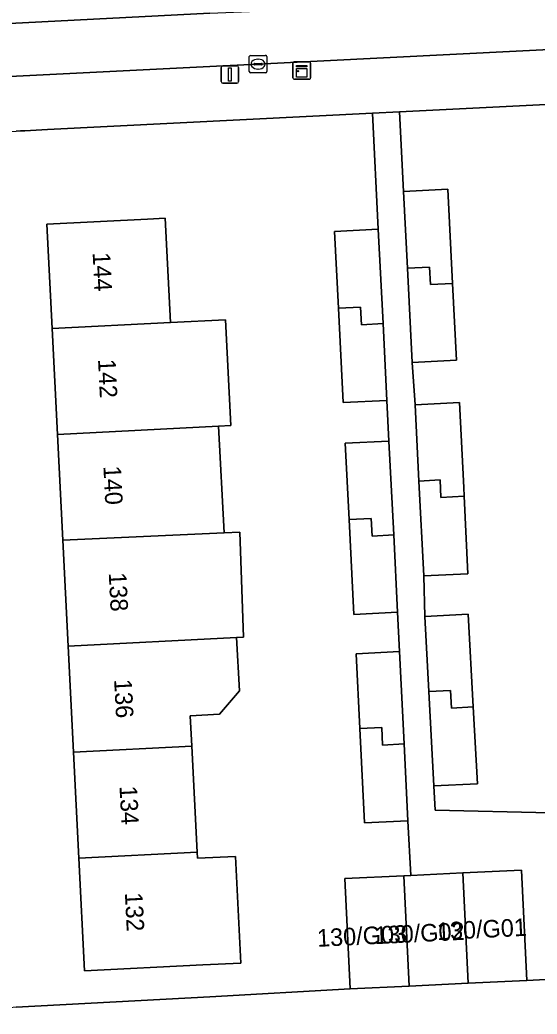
# Model space of a CAD drawing. Extents: x 161084 to 161928, y 385354 to 386522.
# Drawn here: x 161489.2 to 161518.6, y 386258.7 to 386315.4 of the extents above; entities that cross this region are included whole.
import ezdxf

# ---------------------------------------------------------------- set-up
doc = ezdxf.new("R2010")
doc.units = 0
for name, color, linetype in [('IMGEO_Erf', 7, 'Continuous'), ('IMGEO_Fietspad_gesloten', 7, 'Continuous'), ('IMGEO_Groenvoorziening', 7, 'Continuous'), ('IMGEO_Kast', 7, 'Continuous'), ('IMGEO_Kolk', 7, 'Continuous'), ('IMGEO_Lichtmast', 7, 'Continuous'), ('IMGEO_Muur', 7, 'Continuous'), ('IMGEO_Pand', 7, 'Continuous'), ('IMGEO_Pand_nummerreeks', 7, 'Continuous'), ('IMGEO_Voetpad_open', 7, 'Continuous')]:
    doc.layers.add(name, color=color, linetype=linetype)

msp = doc.modelspace()

# ---------------------------------------------------------------- linework, layer by layer
at = {"layer": 'IMGEO_Erf'}
for points in [[(161535.457, 386311.362), (161510.802, 386310.123), (161511.029, 386305.595), (161513.55, 386305.721), (161513.819, 386300.35), (161514.038, 386295.978), (161511.517, 386295.852), (161511.69, 386293.445), (161514.211, 386293.571), (161514.454, 386288.728), (161514.479, 386288.233), (161514.699, 386283.828), (161512.178, 386283.702), (161512.24, 386281.396), (161514.717, 386281.52), (161515.003, 386276.239), (161515.24, 386271.867), (161512.764, 386271.744), (161512.839, 386270.362), (161519.376, 386270.215)], [(161488.978, 386259.137), (161500, 386259.739), (161507.995, 386260.176), (161507.691, 386266.466), (161511.045, 386266.628), (161511.438, 386266.647), (161511.283, 386269.758), (161508.807, 386269.634), (161508.538, 386275.008), (161508.325, 386279.272), (161510.801, 386279.396), (161510.69, 386281.632), (161508.2, 386281.508), (161507.929, 386286.909), (161507.711, 386291.255), (161510.201, 386291.38), (161510.08, 386293.696), (161507.59, 386293.572), (161507.32, 386298.944), (161507.101, 386303.319), (161509.591, 386303.444), (161509.259, 386310.045), (161490.75, 386309.115), (161489.461, 386309.05), (161489.217, 386309.053), (161488.974, 386309.034)]]:
    msp.add_lwpolyline(points, dxfattribs=at)
msp.add_lwpolyline([(161500.889, 386298.288), (161501.192, 386292.262), (161500.5, 386292.226), (161500.818, 386286.154), (161501.709, 386286.186), (161501.923, 386280.219), (161501.524, 386280.196), (161501.698, 386277.154), (161500.541, 386275.819), (161498.885, 386275.735), (161498.973, 386274.001), (161499.278, 386267.969), (161499.296, 386267.622), (161501.453, 386267.73), (161501.759, 386261.651), (161499.603, 386261.543), (161492.861, 386261.204), (161492.538, 386267.63), (161492.234, 386273.663), (161491.931, 386279.695), (161491.627, 386285.728), (161491.323, 386291.759), (161491.02, 386297.791), (161490.721, 386303.732), (161496.445, 386304.021), (161497.453, 386304.072), (161497.753, 386298.13)], close=True, dxfattribs=at)
at = {"layer": 'IMGEO_Fietspad_gesloten'}
for points in [[(161500, 386315.742), (161476.063, 386314.508), (161474.069, 386314.405), (161471.131, 386314.245), (161468.938, 386314.153), (161465.698, 386314.017), (161423.741, 386311.94), (161417.073, 386311.567), (161412.933, 386311.331), (161411.375, 386309.811)], [(161484.037, 386311.922), (161500, 386312.709), (161502.712, 386312.843), (161524.991, 386313.954), (161542.763, 386314.862), (161544.986, 386315.062), (161546.164, 386315.322), (161547.314, 386315.687)]]:
    msp.add_lwpolyline(points, dxfattribs=at)
at = {"layer": 'IMGEO_Groenvoorziening'}
msp.add_lwpolyline([(161510.15, 386318.222), (161476.008, 386316.502), (161476.063, 386314.508), (161500, 386315.742), (161507.696, 386316.067)], close=True, dxfattribs=at)
at = {"layer": 'IMGEO_Kast'}
for p, q in [((161504.735, 386312.057), (161504.735, 386312.898)), ((161504.735, 386312.898), (161504.735, 386312.057)), ((161504.81, 386312.982), (161505.651, 386312.982)), ((161505.651, 386312.982), (161504.81, 386312.982)), ((161505.735, 386312.907), (161505.735, 386312.066)), ((161505.735, 386312.066), (161505.735, 386312.907)), ((161505.66, 386311.982), (161504.819, 386311.982)), ((161504.819, 386311.982), (161505.66, 386311.982))]:
    msp.add_line(p, q, dxfattribs=at)
for points in [[(161504.93, 386312.772), (161505.53, 386312.772), (161505.53, 386312.687), (161504.93, 386312.687), (161504.93, 386312.772)], [(161504.93, 386312.597), (161505.53, 386312.597), (161505.53, 386312.108), (161504.93, 386312.108), (161504.93, 386312.597)]]:
    msp.add_lwpolyline(points, dxfattribs=at)
msp.add_circle((161505.014, 386312.446), 0.0377, dxfattribs=at)
for centre, start, end in [((161504.813, 386312.904), 92.4484, 184.2845), ((161504.813, 386312.904), 92.4484, 184.2845), ((161505.657, 386312.904), 2.4484, 94.2845), ((161505.657, 386312.904), 2.4484, 94.2845), ((161504.813, 386312.06), 182.4484, 274.2845), ((161504.813, 386312.06), 182.4484, 274.2845), ((161505.657, 386312.06), 272.4484, 4.2845), ((161505.657, 386312.06), 272.4484, 4.2845)]:
    msp.add_arc(centre, 0.0779, start, end, dxfattribs=at)
at = {"layer": 'IMGEO_Kolk'}
for p, q in [((161502.246, 386312.42), (161502.246, 386313.272)), ((161502.321, 386313.346), (161503.173, 386313.346)), ((161502.734, 386313.126), (161502.759, 386313.126)), ((161503.247, 386313.272), (161503.247, 386312.42)), ((161502.505, 386312.84), (161502.505, 386312.852)), ((161502.943, 386312.803), (161502.545, 386312.803)), ((161502.548, 386312.889), (161502.946, 386312.889)), ((161502.757, 386312.566), (161502.732, 386312.566)), ((161502.989, 386312.852), (161502.989, 386312.84)), ((161503.173, 386312.346), (161502.321, 386312.346))]:
    msp.add_line(p, q, dxfattribs=at)
for points in [[(161502.246, 386312.42), (161502.246, 386313.272)], [(161502.321, 386313.346), (161503.173, 386313.346)], [(161503.247, 386313.272), (161503.247, 386312.42)], [(161503.173, 386312.346), (161502.321, 386312.346)]]:
    msp.add_lwpolyline(points, dxfattribs=at)
for centre, radius, start, end in [((161502.323, 386313.27), 0.0765, 91.552, 178.448), ((161502.323, 386313.27), 0.0765, 91.552, 178.448), ((161503.171, 386313.27), 0.0765, 1.552, 88.448), ((161503.171, 386313.27), 0.0765, 1.552, 88.448), ((161502.545, 386312.849), 0.0403, 85.8775, 175.7526), ((161502.542, 386312.839), 0.0366, 178.938, 274.7102), ((161502.946, 386312.846), 0.043, 264.8664, 352.4533), ((161502.95, 386312.851), 0.0386, 1.7309, 96.639), ((161502.323, 386312.422), 0.0765, 181.552, 268.448), ((161502.323, 386312.422), 0.0765, 181.552, 268.448), ((161503.171, 386312.422), 0.0765, 271.552, 358.448), ((161503.171, 386312.422), 0.0765, 271.552, 358.448)]:
    msp.add_arc(centre, radius, start, end, dxfattribs=at)
for centre, major_axis, ratio, start_param, end_param in [((161502.733, 386312.846), (-0.387, 0.002), 0.722429, 4.712389, 7.853982), ((161502.758, 386312.846), (-0.39, 0.002), 0.717154, 1.570796, 4.712389)]:
    msp.add_ellipse(centre, major_axis=major_axis, ratio=ratio, start_param=start_param, end_param=end_param, dxfattribs=at)
at = {"layer": 'IMGEO_Lichtmast'}
for p, q in [((161500.647, 386311.857), (161500.647, 386312.657)), ((161500.647, 386312.657), (161500.647, 386311.857)), ((161500.747, 386312.757), (161501.537, 386312.757)), ((161501.537, 386312.757), (161500.747, 386312.757)), ((161501.637, 386312.657), (161501.637, 386311.857)), ((161501.637, 386311.857), (161501.637, 386312.657)), ((161501.537, 386311.757), (161500.747, 386311.757)), ((161500.747, 386311.757), (161501.537, 386311.757))]:
    msp.add_line(p, q, dxfattribs=at)
msp.add_lwpolyline([(161501.067, 386312.632), (161501.217, 386312.632), (161501.217, 386311.882), (161501.067, 386311.882), (161501.067, 386312.632)], dxfattribs=at)
for centre, start, end in [((161500.747, 386312.657), 90, 180), ((161500.747, 386312.657), 90, 180), ((161501.537, 386312.657), 0, 90), ((161501.537, 386312.657), 360, 90), ((161500.747, 386311.857), 180, 270), ((161500.747, 386311.857), 180, 270), ((161501.537, 386311.857), 270, 0), ((161501.537, 386311.857), 270, 0)]:
    msp.add_arc(centre, 0.1, start, end, dxfattribs=at)
at = {"layer": 'IMGEO_Muur'}
msp.add_lwpolyline([(161490.75, 386309.115), (161509.259, 386310.045)], dxfattribs=at)
at = {"layer": 'IMGEO_Pand'}
for points in [[(161513.819, 386300.35), (161513.55, 386305.721), (161511.029, 386305.595), (161511.248, 386301.222), (161512.507, 386301.286), (161512.557, 386300.286)], [(161497.753, 386298.13), (161497.453, 386304.072), (161496.445, 386304.021), (161490.721, 386303.732), (161491.02, 386297.791)], [(161509.861, 386298.07), (161509.591, 386303.444), (161507.101, 386303.319), (161507.32, 386298.944), (161508.582, 386299.008), (161508.632, 386298.008)], [(161512.557, 386300.286), (161512.507, 386301.286), (161511.248, 386301.222), (161511.517, 386295.852), (161514.038, 386295.978), (161513.819, 386300.35)], [(161508.632, 386298.008), (161508.582, 386299.008), (161507.32, 386298.944), (161507.59, 386293.572), (161510.08, 386293.696), (161509.861, 386298.07)], [(161497.753, 386298.13), (161491.02, 386297.791), (161491.323, 386291.759), (161500.5, 386292.226), (161501.192, 386292.262), (161500.889, 386298.288)], [(161514.479, 386288.233), (161514.454, 386288.728), (161514.211, 386293.571), (161511.69, 386293.445), (161511.908, 386289.105), (161513.112, 386289.166), (161513.162, 386288.166)], [(161500.5, 386292.226), (161491.323, 386291.759), (161491.627, 386285.728), (161500.818, 386286.154)], [(161510.469, 386286.036), (161510.201, 386291.38), (161507.711, 386291.255), (161507.929, 386286.909), (161509.187, 386286.973), (161509.237, 386285.973)], [(161513.162, 386288.166), (161513.112, 386289.166), (161511.908, 386289.105), (161512.178, 386283.702), (161514.699, 386283.828), (161514.479, 386288.233)], [(161509.237, 386285.973), (161509.187, 386286.973), (161507.929, 386286.909), (161508.2, 386281.508), (161510.69, 386281.632), (161510.469, 386286.036)], [(161500.818, 386286.154), (161491.627, 386285.728), (161491.931, 386279.695), (161501.524, 386280.196), (161501.923, 386280.219), (161501.709, 386286.186)], [(161515.003, 386276.239), (161514.717, 386281.52), (161512.24, 386281.396), (161512.473, 386277.113), (161513.709, 386277.176), (161513.759, 386276.176)], [(161498.885, 386275.735), (161500.541, 386275.819), (161501.698, 386277.154), (161501.524, 386280.196), (161491.931, 386279.695), (161492.234, 386273.663), (161498.973, 386274.001)], [(161511.064, 386274.133), (161510.801, 386279.396), (161508.325, 386279.272), (161508.538, 386275.008), (161509.785, 386275.071), (161509.835, 386274.071)], [(161513.759, 386276.176), (161513.709, 386277.176), (161512.473, 386277.113), (161512.764, 386271.744), (161515.24, 386271.867), (161515.003, 386276.239)], [(161509.835, 386274.071), (161509.785, 386275.071), (161508.538, 386275.008), (161508.807, 386269.634), (161511.283, 386269.758), (161511.064, 386274.133)], [(161499.278, 386267.969), (161498.973, 386274.001), (161492.234, 386273.663), (161492.538, 386267.63)], [(161499.278, 386267.969), (161492.538, 386267.63), (161492.861, 386261.204), (161499.603, 386261.543), (161501.759, 386261.651), (161501.453, 386267.73), (161499.296, 386267.622)], [(161514.399, 386266.79), (161511.438, 386266.647), (161511.045, 386266.628), (161511.349, 386260.338), (161514.703, 386260.5)], [(161514.703, 386260.5), (161518.057, 386260.662), (161517.753, 386266.952), (161514.399, 386266.79)], [(161511.045, 386266.628), (161507.691, 386266.466), (161507.995, 386260.176), (161511.349, 386260.338)]]:
    msp.add_lwpolyline(points, close=True, dxfattribs=at)
at = {"layer": 'IMGEO_Voetpad_open'}
for points in [[(161543.877, 386311.763), (161545.659, 386311.86), (161544.986, 386315.062), (161542.763, 386314.862), (161524.991, 386313.954), (161502.712, 386312.843), (161500, 386312.709), (161484.037, 386311.922), (161465.522, 386310.997), (161444.331, 386309.926), (161422.323, 386308.836), (161416.541, 386308.553), (161415.343, 386308.426), (161414.548, 386308.317), (161413.765, 386308.138), (161413.002, 386307.889), (161412.836, 386307.825), (161413.777, 386301.99)], [(161416.386, 386305.336), (161417.759, 386305.421), (161432.227, 386306.147), (161438.184, 386306.427), (161440.881, 386306.569), (161442.294, 386306.644), (161459.7, 386307.571), (161467.928, 386307.968), (161470.642, 386308.097), (161470.704, 386308.107), (161478.307, 386308.501), (161480.725, 386308.604), (161480.846, 386308.613), (161481.119, 386308.616), (161488.974, 386309.034), (161489.217, 386309.053), (161489.461, 386309.05), (161490.75, 386309.115), (161509.259, 386310.045), (161510.802, 386310.123), (161535.457, 386311.362), (161543.508, 386311.8), (161543.877, 386311.763)], [(161519.376, 386270.215), (161512.839, 386270.362), (161512.764, 386271.744), (161512.473, 386277.113), (161512.24, 386281.396), (161512.178, 386283.702), (161511.908, 386289.105), (161511.69, 386293.445), (161511.517, 386295.852), (161511.248, 386301.222), (161511.029, 386305.595), (161510.802, 386310.123), (161509.259, 386310.045), (161509.591, 386303.444), (161509.861, 386298.07), (161510.08, 386293.696), (161510.201, 386291.38), (161510.469, 386286.036), (161510.69, 386281.632), (161510.801, 386279.396), (161511.064, 386274.133), (161511.283, 386269.758), (161511.438, 386266.647), (161514.399, 386266.79), (161517.753, 386266.952), (161518.057, 386260.662), (161519.836, 386260.746)], [(161537.662, 386258.558), (161545.271, 386258.933), (161545.148, 386261.784), (161539.961, 386261.659), (161532.16, 386261.31), (161532.049, 386261.324), (161519.836, 386260.746), (161518.057, 386260.662), (161514.703, 386260.5), (161511.349, 386260.338), (161507.995, 386260.176), (161500, 386259.739), (161488.978, 386259.137), (161486.432, 386258.879), (161484.934, 386258.804), (161471.412, 386258.127), (161468.799, 386257.942), (161468.683, 386256.701), (161465.707, 386256.531), (161449.229, 386255.701), (161419.017, 386254.155), (161418.571, 386246.325), (161422.967, 386246.504)]]:
    msp.add_lwpolyline(points, dxfattribs=at)

# ---------------------------------------------------------------- texts
at = {"layer": 'IMGEO_Pand_nummerreeks'}
for s, rotation, p in [('144', 272.8807, (161493.326, 386302.107)), ('142', 272.8807, (161493.632, 386296.034)), ('140', 272.8807, (161493.938, 386289.952)), ('138', 272.8807, (161494.243, 386283.877)), ('136', 272.8807, (161494.549, 386277.805)), ('134', 272.8807, (161494.855, 386271.73)), ('132', 272.8818, (161495.161, 386265.655)), ('130/G02', 2.8361, (161509.406, 386262.726)), ('130/G01', 2.8341, (161512.951, 386262.954)), ('130/G03', 2.8341, (161506.128, 386262.574))]:
    msp.add_text(s, height=1, rotation=rotation, dxfattribs=at).set_placement(p)

doc.saveas('drawing.dxf')
